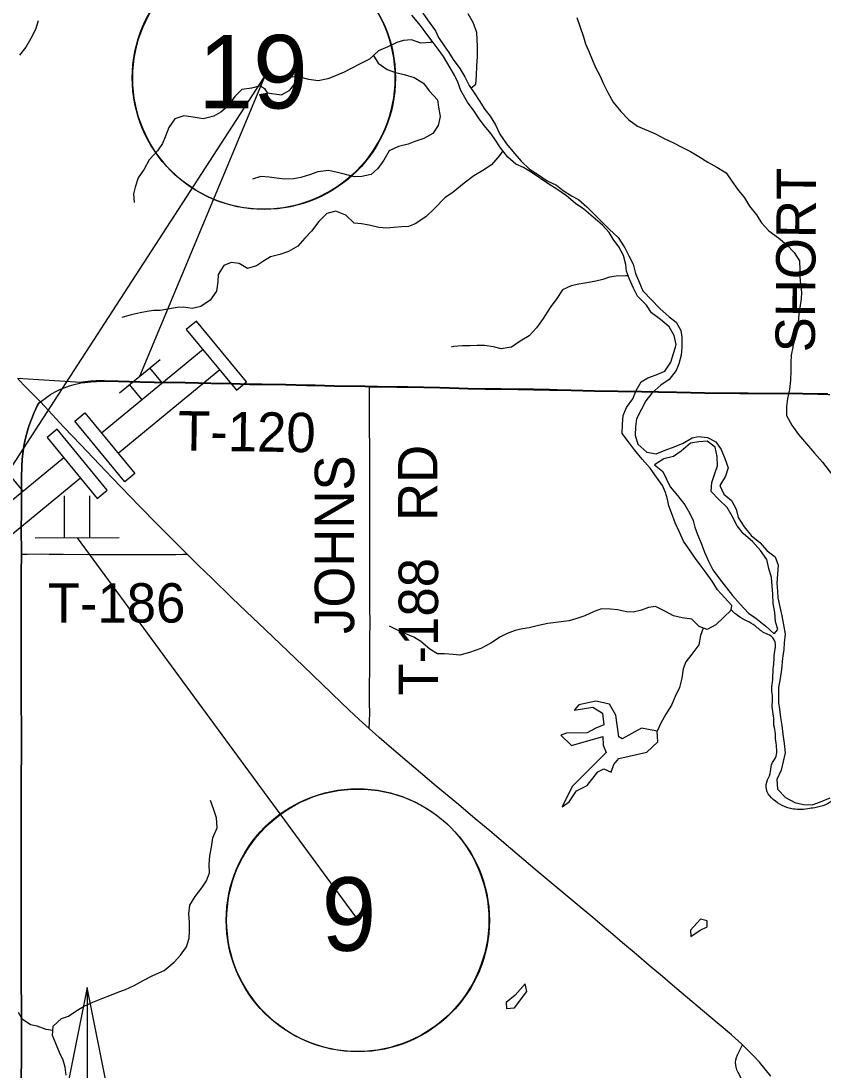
# Model space of a CAD drawing. Extents: x -87 to 2145, y -2128 to 440.
# Drawn here: x 81.45 to 111.97, y 318.92 to 358.85 of the extents above; entities that cross this region are included whole.
import ezdxf

# ---------------------------------------------------------------- set-up
doc = ezdxf.new("R2010")
doc.units = 0
for name, color, linetype in [('BR_P_Gen_Text', 7, 'Continuous'), ('Default', 7, 'Continuous'), ('GM_X_Major_River', 7, 'Continuous'), ('GM_X_Minor_Lake', 7, 'Continuous'), ('GM_X_Minor_River', 7, 'Continuous'), ('GM_X_State_Route', 7, 'Continuous'), ('GM_X_Township_Road', 7, 'Continuous'), ('GM_X_Township_Road_Text', 7, 'Continuous'), ('GM_X_Township_Text', 7, 'Continuous'), ('MT_P_Cells', 7, 'Continuous'), ('SH_Masking', 7, 'Continuous'), ('SH_Text', 7, 'Continuous'), ('SN_P_Signs', 7, 'Continuous')]:
    doc.layers.add(name, color=color, linetype=linetype)

msp = doc.modelspace()

# ---------------------------------------------------------------- linework, layer by layer
at = {"layer": 'BR_P_Gen_Text'}
msp.add_lwpolyline([(82.88, 316.612), (85.062, 316.612), (83.971, 322.068)], close=True, dxfattribs=at)
at = {"layer": 'Default'}
msp.add_line((83.971, 322.068), (83.971, 308.561), dxfattribs=at)
msp.add_lwpolyline([(82.191, 344.358), (82.132, 344.3), (82.108, 344.272), (82.083, 344.233), (81.948, 343.947), (81.831, 343.659), (81.75, 343.428), (81.67, 343.162), (81.611, 342.925), (81.56, 342.669), (81.518, 342.394), (81.493, 342.167), (81.477, 341.922), (81.466, 341.464), (81.465, 340.825), (81.463, 340.25), (81.462, 339.414), (81.465, 338.709), (81.464, 338.561), (81.462, 337.84), (81.462, 337.134), (81.457, 336.298), (81.461, 335.199), (81.462, 333.739), (81.466, 331.098), (81.457, 329.966), (81.462, 328.063), (81.46, 327.178), (81.462, 326.407), (81.458, 323.93), (81.458, 323.11), (81.455, 322.356), (81.463, 321.224), (81.467, 319.469), (81.46, 318.468)], dxfattribs=at)
at = {"layer": 'GM_X_Major_River'}
msp.add_line((105.561, 341.961), (105.878, 341.701), dxfattribs=at)
for points in [[(106.356, 346.44), (106.387, 346.54), (106.303, 346.883), (106.118, 347.216), (105.792, 347.492), (105.446, 347.749), (105.25, 348.032), (104.915, 348.379), (104.76, 348.682), (104.605, 349.025), (104.5, 349.327), (104.474, 349.579), (104.38, 349.921), (104.205, 350.254), (103.989, 350.549), (103.833, 350.802), (103.578, 351.087), (103.232, 351.383), (102.867, 351.689), (102.56, 351.905), (102.214, 352.191), (101.878, 352.427), (101.501, 352.664), (100.907, 353.074), (100.58, 353.27), (100.282, 353.405), (99.976, 353.671), (99.701, 354.026), (99.515, 354.31), (99.339, 354.563), (99.084, 354.878), (98.859, 355.163), (98.693, 355.426), (98.438, 355.761), (98.195, 356.206), (98.08, 356.518), (97.954, 356.791), (97.788, 357.064), (97.525, 357.5), (97.329, 357.784), (97.104, 358.088), (96.898, 358.352), (96.653, 358.687), (96.329, 359.073)], [(96.741, 359.156), (96.985, 358.802), (97.22, 358.477), (97.336, 358.225), (97.552, 357.91), (97.728, 357.657), (97.904, 357.383), (98.158, 357.038), (98.343, 356.725), (98.508, 356.391), (98.723, 356.077), (98.889, 355.824), (99.104, 355.479), (99.3, 355.226), (99.515, 354.901), (99.68, 354.548), (99.924, 354.183), (100.169, 353.888), (100.484, 353.522), (100.809, 353.216), (101.149, 353.001), (101.473, 352.765), (101.83, 352.608), (102.087, 352.404), (102.404, 352.198), (102.673, 352.063), (102.988, 351.778), (103.333, 351.441), (103.579, 351.177), (103.835, 350.932), (104.181, 350.606), (104.435, 350.221), (104.59, 349.917), (104.745, 349.594), (104.839, 349.242), (104.994, 348.888), (105.119, 348.586), (105.769, 347.914), (106.124, 347.597), (106.391, 347.382), (106.566, 347.069), (106.602, 346.818), (106.606, 346.477), (106.602, 346.44)], [(108.481, 336.432), (108.508, 336.604), (108.233, 336.899), (107.957, 337.204), (107.752, 337.528), (107.527, 337.842), (107.341, 338.096), (107.116, 338.39), (106.862, 338.765), (106.666, 339.049), (106.511, 339.392), (106.347, 339.756), (106.213, 340.129), (106.107, 340.391), (106.051, 340.653), (105.975, 340.904), (105.86, 341.177), (105.634, 341.491), (105.4, 341.836), (105.095, 342.172), (104.8, 342.527), (104.575, 342.831), (104.33, 343.156), (104.346, 343.507), (104.371, 343.837), (104.496, 344.146), (104.732, 344.473), (104.857, 344.781), (105.053, 345.119), (105.305, 345.265), (105.627, 345.38), (105.95, 345.525), (106.186, 345.872), (106.281, 346.201), (106.356, 346.44)], [(106.602, 346.44), (106.571, 346.127), (106.485, 345.807), (106.381, 345.548), (106.115, 345.212), (105.801, 344.986), (105.456, 344.691), (105.231, 344.394), (105.066, 344.076), (104.88, 343.709), (104.844, 343.398), (104.819, 343.088), (104.924, 342.746), (105.269, 342.439), (105.629, 342.373), (105.971, 342.518), (106.314, 342.643), (106.646, 342.778), (106.99, 342.983), (107.241, 343.039), (107.581, 342.993), (107.889, 342.828), (108.094, 342.544), (108.239, 342.201), (108.363, 341.848), (108.258, 341.529), (108.052, 341.171)], [(110.253, 335.688), (110.169, 335.99), (110.136, 336.342), (110.082, 336.684), (110.059, 337.035), (110.035, 337.356), (110.012, 337.667), (109.918, 338.009), (109.835, 338.352), (109.601, 338.697), (109.288, 339.044), (108.943, 339.331), (108.709, 339.636), (108.516, 340.001), (108.322, 340.335), (108.007, 340.632), (107.723, 340.948), (107.74, 341.288), (107.857, 341.627), (107.953, 341.925), (107.949, 342.276), (107.876, 342.628), (107.57, 342.855), (107.249, 342.831), (106.928, 342.777), (106.572, 342.483), (106.278, 342.278), (105.916, 342.185), (105.561, 341.961)], [(105.878, 341.701), (106.155, 341.118), (106.439, 340.792), (106.713, 340.436), (106.906, 340.102), (107.031, 339.839), (107.096, 339.587), (107.201, 339.304), (107.335, 338.971), (107.468, 338.628), (107.612, 338.294), (107.785, 337.96), (108.039, 337.615), (108.303, 337.279), (108.527, 336.984), (108.821, 336.648), (109.144, 336.311), (109.421, 336.125), (109.795, 335.817), (110.11, 335.521), (110.253, 335.688)], [(108.052, 341.171), (108.197, 340.838), (108.493, 340.603), (108.668, 340.269), (108.743, 339.957), (108.977, 339.603), (109.242, 339.268), (109.568, 339.002), (109.843, 338.687), (110.15, 338.451), (110.265, 338.139), (110.214, 337.458), (110.239, 337.147), (110.255, 336.896), (110.404, 336.212), (110.468, 335.87), (110.533, 335.518), (110.497, 335.188), (110.483, 334.928), (110.438, 334.598), (110.391, 334.168), (110.345, 333.828), (110.28, 333.488), (110.275, 333.237), (110.28, 332.907), (110.316, 332.656), (110.351, 332.344), (110.406, 332.033), (110.451, 331.701), (110.495, 331.35), (110.529, 330.998), (110.464, 330.659), (110.388, 330.329), (110.223, 329.981)], [(110.223, 329.981), (110.237, 329.61), (110.542, 329.294), (110.899, 329.098), (111.238, 329.033), (111.558, 329.017), (111.876, 329.134), (112.253, 329.277)]]:
    msp.add_lwpolyline(points, dxfattribs=at)
msp.add_spline([(123.514, 318.894), (123.158, 319.121), (122.862, 319.337), (122.503, 319.404), (122.205, 319.55), (122.012, 319.904), (121.849, 320.248), (121.534, 320.544), (121.18, 320.891), (120.924, 321.107), (120.61, 321.433), (120.366, 321.738), (120.092, 322.054), (119.938, 322.378), (119.754, 322.702), (119.61, 323.025), (119.718, 323.384), (119.914, 323.691), (120.13, 323.987), (120.396, 324.303), (120.502, 324.631), (120.64, 325.01), (120.756, 325.348), (120.883, 325.666), (120.979, 325.965), (121.075, 326.294), (121.111, 326.614), (121.086, 326.865), (121.063, 327.196), (120.839, 327.541), (120.515, 327.858), (120.26, 328.103), (119.944, 328.369), (119.629, 328.626), (119.302, 328.772), (119.037, 329.068), (118.864, 329.422), (118.589, 329.717), (118.26, 329.774), (117.958, 329.669), (117.644, 329.475), (117.332, 329.37), (117.009, 329.266), (116.67, 329.313), (116.282, 329.46), (115.934, 329.547), (115.656, 329.653), (115.298, 329.769), (114.959, 329.846), (114.61, 329.923), (114.35, 329.918), (114.049, 329.913), (113.658, 329.871), (113.336, 329.797), (112.993, 329.653), (112.659, 329.469), (112.344, 329.194), (112.07, 329.019), (111.658, 328.907), (111.397, 328.862), (111.056, 328.838), (110.786, 328.863), (110.418, 328.99), (110.082, 329.217), (109.848, 329.512), (109.835, 329.883), (109.961, 330.202), (110.018, 330.541), (110.194, 330.868), (110.219, 331.118), (110.176, 331.45), (110.152, 331.801), (110.099, 332.123), (110.094, 332.393), (110.041, 332.755), (110.057, 333.095), (110.024, 333.417), (110.061, 333.787), (110.077, 334.127), (110.104, 334.447), (110.13, 334.777), (110.167, 335.117), (110.003, 335.431), (109.735, 335.566), (109.39, 335.824), (109.063, 336.02), (108.766, 336.186), (108.481, 336.432)], degree=3, dxfattribs=at)
at = {"layer": 'GM_X_Minor_Lake'}
msp.add_line((107.565, 324.597), (107.306, 324.663), dxfattribs=at)
for points in [[(92.066, 356.717), (91.646, 356.731), (91.356, 356.737), (91.253, 356.578), (90.684, 356.689), (90.559, 356.381)], [(90.559, 356.381), (90.716, 356.288), (90.813, 356.116), (91.362, 356.045), (91.686, 356.219), (92.066, 356.717)], [(105.667, 331.819), (105.066, 331.93), (104.327, 331.524), (104.199, 331.607), (104.085, 332.43), (103.852, 332.846), (103.334, 332.966), (102.681, 332.828), (102.507, 332.621), (103.21, 332.728), (103.586, 332.51), (103.637, 332.058), (103.324, 331.934), (103.001, 331.76), (102.21, 331.745), (101.998, 331.669), (102.401, 331.271), (103.598, 331.618), (103.612, 331.287), (103.716, 331.005), (102.43, 329.707), (102.045, 328.933), (102.319, 329.128), (102.587, 329.554), (102.992, 329.756), (103.402, 330.269), (103.634, 330.385), (103.912, 330.259), (104.018, 330.548), (104.203, 330.785), (105.268, 331.015)], [(105.268, 331.015), (105.686, 331.417), (105.667, 331.819)], [(107.306, 324.663), (106.928, 324.239), (106.943, 323.998)], [(106.943, 323.998), (107.298, 324.242), (107.561, 324.377), (107.565, 324.597)], [(100.633, 322.207), (100.254, 321.773), (99.918, 321.489), (99.934, 321.268)], [(99.934, 321.268), (100.234, 321.283), (100.697, 321.915), (100.633, 322.207)]]:
    msp.add_lwpolyline(points, dxfattribs=at)
at = {"layer": 'GM_X_Minor_River'}
for points in [[(98.567, 356.302), (98.763, 356.447), (98.79, 356.777), (98.799, 357.137), (98.828, 357.507), (98.827, 357.888), (98.799, 358.41), (98.659, 358.794), (98.466, 359.119)], [(82.1, 358.855), (82.005, 358.535), (81.829, 358.188), (81.633, 357.86), (81.398, 357.553)], [(102.605, 358.991), (102.853, 358.245), (102.929, 357.983), (103.074, 357.67), (103.218, 357.327), (103.334, 357.054), (103.48, 356.781), (103.625, 356.458), (103.789, 356.125), (103.984, 355.761), (104.278, 355.405), (104.584, 355.09), (104.92, 354.854), (105.596, 354.562), (105.934, 354.386), (106.281, 354.21), (106.599, 354.055), (106.927, 353.879), (107.244, 353.693), (107.591, 353.477), (107.928, 353.291), (108.285, 353.075), (108.5, 352.761), (108.725, 352.446), (108.98, 352.122), (109.175, 351.798), (109.44, 351.473), (109.636, 351.169), (109.911, 350.864), (110.277, 350.597), (110.603, 350.331), (110.879, 350.046), (111.074, 349.722), (111.088, 349.381), (111.094, 349.13), (111.119, 348.819), (111.154, 348.528), (111.14, 348.278), (111.106, 348.018), (111.05, 347.678), (111.026, 347.388), (110.992, 347.137), (110.916, 346.778), (110.831, 346.479), (110.823, 346.44)], [(97.107, 358.084), (97.043, 358.029), (96.672, 358.005), (96.314, 358.131), (96.013, 358.106), (95.752, 358.03), (95.409, 357.875), (95.056, 357.72), (94.71, 357.395), (94.357, 357.221), (94.014, 357.046), (93.751, 356.91), (93.419, 356.765), (93.126, 356.649), (92.765, 356.575), (92.405, 356.631), (92.066, 356.717)], [(94.861, 357.537), (95.038, 357.25), (95.385, 357.003), (95.703, 356.898), (96.032, 356.822), (96.411, 356.696), (96.768, 356.49), (96.983, 356.195), (97.298, 355.85), (97.344, 355.578), (97.398, 355.216), (97.332, 354.877), (97.127, 354.569), (96.784, 354.385), (96.441, 354.27), (96.179, 354.164), (95.818, 354.07), (95.465, 353.905), (95.259, 353.558), (95.033, 353.24), (94.779, 353.004), (94.418, 352.93), (94.147, 352.924), (93.798, 353.01), (93.499, 353.085), (93.15, 353.161), (92.749, 353.117), (92.427, 353.002), (92.104, 352.897), (91.823, 352.842), (91.473, 352.838), (91.173, 352.873), (90.893, 352.907), (90.573, 352.933), (90.261, 352.837)], [(90.559, 356.381), (90.227, 356.296), (89.856, 356.242), (89.592, 355.976), (89.315, 355.599), (89.051, 355.383), (88.789, 355.227), (88.377, 355.133), (88.007, 355.19), (87.648, 355.246), (87.305, 355.131), (87.08, 354.804), (86.944, 354.465), (86.84, 354.186), (86.645, 353.909), (86.329, 353.563), (86.143, 353.216), (85.907, 352.879), (85.792, 352.53), (85.727, 352.27), (85.752, 351.939)], [(99.79, 353.911), (99.656, 353.736), (99.36, 353.38), (99.026, 353.165), (98.683, 352.96), (98.318, 352.676), (97.902, 352.332), (97.578, 352.116), (97.201, 351.732), (96.855, 351.397), (96.451, 351.133), (96.199, 351.036), (95.938, 351.011), (95.627, 350.986), (95.377, 350.97), (95.067, 350.995), (94.698, 351.081), (94.408, 351.126), (94.129, 351.16), (93.813, 351.456), (93.435, 351.613), (93.093, 351.528), (92.788, 351.223), (92.502, 350.856), (92.257, 350.58), (91.992, 350.283), (91.628, 350.079), (91.306, 349.964), (90.944, 349.87), (90.681, 349.704), (90.418, 349.537), (90.066, 349.433), (89.759, 349.618), (89.449, 349.654), (89.167, 349.548), (88.951, 349.201), (88.947, 348.92), (88.891, 348.57), (88.655, 348.223), (88.291, 347.979), (87.969, 347.914), (87.64, 347.959), (87.389, 347.943), (86.746, 347.834), (86.496, 347.828), (86.245, 347.792), (85.984, 347.746), (85.643, 347.671), (85.291, 347.567)], [(104.561, 349.154), (104.467, 349.148), (104.097, 349.134), (103.846, 349.098), (103.594, 349.011), (103.323, 348.946), (102.981, 348.881), (102.68, 348.836), (102.389, 348.77), (102.056, 348.616), (101.84, 348.288), (101.595, 347.942), (101.318, 347.525), (101.072, 347.178), (100.796, 346.872), (100.453, 346.667), (100.119, 346.44)], [(99.484, 346.44), (99.428, 346.453), (99.088, 346.499), (98.808, 346.494), (98.548, 346.488), (98.247, 346.483), (97.906, 346.458), (97.823, 346.44)], [(100.119, 346.44), (100.109, 346.432), (99.727, 346.378), (99.484, 346.44)], [(110.823, 346.44), (110.765, 346.129), (110.751, 345.858), (110.745, 345.538), (110.74, 345.177), (110.704, 344.827), (110.628, 344.487), (110.583, 344.177), (110.588, 343.836), (110.792, 343.462), (111.047, 343.117), (111.351, 342.752), (111.646, 342.396)], [(111.646, 342.396), (111.95, 342.06), (112.205, 341.735), (112.5, 341.38), (112.736, 341.106), (113.021, 340.79), (113.376, 340.474), (113.621, 340.149), (113.807, 339.845), (114.111, 339.51), (114.346, 339.185), (114.622, 338.89), (114.927, 338.595), (115.203, 338.289)], [(108.481, 336.432), (108.485, 336.424), (108.201, 336.158), (107.896, 335.872), (107.562, 335.687), (107.264, 335.802), (106.978, 336.077), (106.619, 336.133), (106.279, 336.209), (105.952, 336.385), (105.605, 336.571), (105.333, 336.525), (105.072, 336.429), (104.75, 336.354), (104.49, 336.368), (104.151, 336.444), (103.881, 336.469), (103.541, 336.474), (103.269, 336.378), (102.906, 336.204), (102.564, 336.099), (102.312, 336.023), (101.499, 335.916), (101.148, 335.842), (100.796, 335.757), (100.535, 335.721), (100.264, 335.646), (99.951, 335.531), (99.699, 335.414), (99.335, 335.17), (98.951, 334.966), (98.518, 334.812), (98.156, 334.718), (97.896, 334.742), (97.566, 334.768), (97.306, 334.762), (97.009, 334.947), (96.663, 335.234), (96.405, 335.398), (96.097, 335.523), (95.809, 335.648), (95.471, 335.814)], [(107.418, 335.743), (107.308, 335.461), (107.242, 335.101), (106.977, 334.754), (106.751, 334.457), (106.657, 334.188), (106.601, 333.838), (106.515, 333.479), (106.35, 333.141), (106.204, 332.803), (105.998, 332.465), (105.803, 332.128), (105.667, 331.819)], [(83.17, 318.729), (83.135, 319.03), (83.059, 319.292), (82.913, 319.585), (82.779, 319.928), (82.644, 320.231), (82.679, 320.591), (82.995, 320.887), (83.256, 320.973), (83.58, 321.188), (83.833, 321.344), (84.186, 321.508), (84.569, 321.652), (84.831, 321.758), (85.174, 321.903), (85.425, 321.989), (85.758, 322.134), (86.102, 322.329), (86.465, 322.513), (86.899, 322.706), (87.274, 323.021), (87.519, 323.298), (87.754, 323.604), (87.85, 323.944), (87.864, 324.204), (87.859, 324.535), (87.835, 324.866), (87.87, 325.196), (88.076, 325.523), (88.331, 325.86), (88.506, 326.117), (88.621, 326.426), (88.616, 326.747), (88.642, 327.077), (88.697, 327.407), (88.753, 327.757), (88.919, 328.145), (88.895, 328.516), (88.781, 328.859), (88.666, 329.181)], [(82.663, 320.426), (82.407, 320.465), (82.069, 320.591), (81.809, 320.646), (81.492, 320.861), (81.356, 321.114)]]:
    msp.add_lwpolyline(points, dxfattribs=at)
at = {"layer": 'GM_X_State_Route'}
for points in [[(106.155, 322.224), (105.859, 322.476), (105.361, 322.904), (104.86, 323.327), (104.346, 323.76), (104.046, 324.015), (103.573, 324.421), (103.21, 324.728), (102.617, 325.22), (101.097, 326.496), (100.082, 327.354), (99.293, 328.021), (98.739, 328.485), (98.1, 329.024), (97.257, 329.729), (95.553, 331.17), (95.082, 331.578), (94.703, 331.919), (94.326, 332.259), (93.94, 332.616), (93.631, 332.911), (92.193, 334.302), (90.758, 335.674), (90.025, 336.378), (89.48, 336.899), (88.721, 337.625), (88.194, 338.142), (87.772, 338.562), (87.206, 339.125), (86.649, 339.683), (85.96, 340.386), (84.921, 341.458), (84.432, 341.967), (83.722, 342.717), (83.078, 343.395), (82.191, 344.358), (81.63, 344.917), (81.342, 345.213)], [(81.46, 318.468), (81.467, 319.469), (81.463, 321.224), (81.455, 322.356), (81.458, 323.11), (81.458, 323.93), (81.462, 326.407), (81.46, 327.178), (81.462, 328.063), (81.457, 329.966), (81.466, 331.098), (81.462, 333.739), (81.461, 335.199), (81.457, 336.298), (81.462, 337.134), (81.462, 337.84), (81.464, 338.561), (81.465, 338.709), (81.462, 339.414), (81.463, 340.25), (81.465, 340.825), (81.466, 341.464), (81.477, 341.922), (81.493, 342.167), (81.518, 342.394), (81.56, 342.669), (81.611, 342.925), (81.67, 343.162), (81.75, 343.428), (81.831, 343.659), (81.948, 343.947), (82.083, 344.233), (82.108, 344.272), (82.132, 344.3), (82.191, 344.358)], [(109.988, 318.681), (109.777, 318.952), (109.556, 319.216), (109.347, 319.446), (109.118, 319.679), (108.912, 319.875), (108.869, 319.916), (108.49, 320.254), (107.631, 320.989), (106.571, 321.87), (106.155, 322.224)]]:
    msp.add_lwpolyline(points, dxfattribs=at)
at = {"layer": 'GM_X_Township_Road'}
for points in [[(82.191, 344.358), (82.428, 344.529), (82.577, 344.631), (82.747, 344.731), (82.922, 344.82), (83.091, 344.895), (83.289, 344.963), (83.478, 345.018), (83.686, 345.066), (83.729, 345.073)], [(83.729, 345.073), (83.88, 345.098), (84.108, 345.123), (84.321, 345.135), (84.632, 345.138), (85.157, 345.125), (85.994, 345.101), (86.518, 345.093), (87.699, 345.076), (88.682, 345.055), (89.453, 345.041), (90.141, 345.019), (90.616, 345.013), (91.518, 344.997), (92.322, 344.976), (92.65, 344.972), (93.371, 344.956), (94.552, 344.934), (94.709, 344.93)], [(94.703, 331.919), (94.71, 332.166), (94.72, 332.543), (94.718, 332.855), (94.717, 333.265), (94.73, 334.445), (94.73, 335.052), (94.729, 335.413), (94.733, 335.888), (94.731, 336.56), (94.73, 337.298), (94.728, 338.052), (94.729, 338.495), (94.73, 338.807), (94.727, 339.299), (94.721, 339.875), (94.723, 341.395), (94.723, 341.51), (94.723, 341.673), (94.723, 341.853), (94.721, 342.607), (94.72, 342.884), (94.719, 343.08), (94.713, 343.631), (94.709, 344.825), (94.709, 344.93)], [(94.709, 344.93), (95.028, 344.922), (95.749, 344.918), (96.176, 344.909), (97.389, 344.883), (97.766, 344.871), (98.471, 344.853), (99.111, 344.838), (99.734, 344.833), (100.963, 344.818), (101.568, 344.806), (101.863, 344.802), (102.387, 344.787), (103.272, 344.765), (105.076, 344.737), (105.716, 344.72), (106.405, 344.707), (107.471, 344.684), (108.809, 344.674), (109.137, 344.671), (111.201, 344.657), (111.774, 344.647), (112.168, 344.641), (112.237, 344.64)], [(81.464, 338.561), (81.679, 338.562), (82.221, 338.564), (82.516, 338.563), (83.057, 338.558), (84.14, 338.546), (84.55, 338.542), (84.91, 338.544), (85.895, 338.545), (86.764, 338.542), (87.092, 338.542), (87.338, 338.548), (87.62, 338.557), (87.772, 338.562)], [(109.496, 317.147), (109.471, 317.209), (109.262, 317.737), (109.155, 317.974), (109.027, 318.259), (108.884, 318.554), (108.743, 318.831), (108.698, 318.933), (108.669, 319.024), (108.654, 319.118), (108.65, 319.213), (108.659, 319.307), (108.679, 319.4), (108.722, 319.496), (108.757, 319.573), (108.795, 319.649), (108.825, 319.707), (108.912, 319.875)]]:
    msp.add_lwpolyline(points, dxfattribs=at)
at = {"layer": 'GM_X_Township_Text'}
msp.add_lwpolyline([(112.161, 344.655), (111.768, 344.661), (111.194, 344.671), (109.131, 344.686), (108.803, 344.688), (107.465, 344.699), (106.399, 344.722), (105.71, 344.734), (105.07, 344.751), (103.266, 344.78), (102.381, 344.801), (101.856, 344.816), (101.561, 344.82), (100.956, 344.833), (99.728, 344.847), (99.104, 344.853), (98.465, 344.867), (97.76, 344.886), (97.383, 344.897), (96.17, 344.923), (95.743, 344.932), (95.021, 344.936), (94.703, 344.944), (94.546, 344.948), (93.365, 344.971), (92.644, 344.986), (92.316, 344.99), (91.512, 345.011), (90.61, 345.027), (90.135, 345.033), (89.446, 345.055), (88.676, 345.069), (87.692, 345.09), (86.512, 345.107), (85.987, 345.115), (85.151, 345.139), (84.626, 345.152), (84.315, 345.15), (84.102, 345.138), (83.874, 345.112), (83.723, 345.087), (81.318, 345.246)], dxfattribs=at)
at = {"layer": 'MT_P_Cells'}
for p, q in [((88.377, 346.342), (84.514, 343.168)), ((85.196, 344.699), (86.742, 345.969)), ((89.012, 345.569), (85.149, 342.395)), ((86.831, 345.072), (86.355, 345.652)), ((86.059, 344.437), (85.583, 345.017)), ((86.763, 344.368), (86.763, 344.368)), ((83.078, 342.224), (79.215, 339.049)), ((83.712, 341.451), (79.849, 338.277)), ((81.532, 340.954), (81.056, 341.534)), ((81.463, 340.25), (81.463, 340.25))]:
    msp.add_line(p, q, dxfattribs=at)
for points in [[(90.033, 345.114), (88.128, 347.432), (87.742, 347.115), (89.646, 344.797)], [(85.397, 341.305), (83.492, 343.623), (83.879, 343.94), (85.783, 341.622)], [(84.734, 340.996), (82.829, 343.314), (82.443, 342.997), (84.347, 340.679)]]:
    msp.add_lwpolyline(points, close=True, dxfattribs=at)
at = {"layer": 'SH_Masking'}
for centre in [(90.703, 356.681), (94.277, 324.617)]:
    msp.add_circle(centre, 5, dxfattribs=at)
at = {"layer": 'SH_Text'}
for p, q in [((80.67, 341.216), (90.694, 356.685)), ((85.969, 345.334), (90.703, 356.681)), ((83.59, 339.178), (94.277, 324.617))]:
    msp.add_line(p, q, dxfattribs=at)
for centre in [(90.684, 356.689), (94.258, 324.625)]:
    msp.add_circle(centre, 5, dxfattribs=at)
at = {"layer": 'SN_P_Signs'}
for p, q in [((83.11, 339.176), (83.104, 340.776)), ((84.07, 339.18), (84.064, 340.78)), ((85.19, 339.184), (81.99, 339.171)), ((83.59, 339.178), (83.59, 339.178)), ((83.59, 339.178), (83.59, 339.178))]:
    msp.add_line(p, q, dxfattribs=at)

# ---------------------------------------------------------------- texts
at = {"layer": 'GM_X_Township_Road_Text'}
for s, rotation, p in [('SHORT', 89.5817, (111.663, 346.235)), ('T-120', 359.1589, (87.416, 342.508)), ('RD', 90, (97.298, 339.821)), ('JOHNS', 90, (94.129, 335.519)), ('T-188', 90, (97.323, 333.172)), ('T-186', 0, (82.466, 335.952))]:
    msp.add_text(s, height=1.5, rotation=rotation, dxfattribs=at).set_placement(p)
at = {"layer": 'SH_Text'}
for s, p in [('19', (88.198, 355.522)), ('9', (92.89, 323.458))]:
    msp.add_text(s, height=2.8, rotation=360, dxfattribs=at).set_placement(p)

doc.saveas('drawing.dxf')
